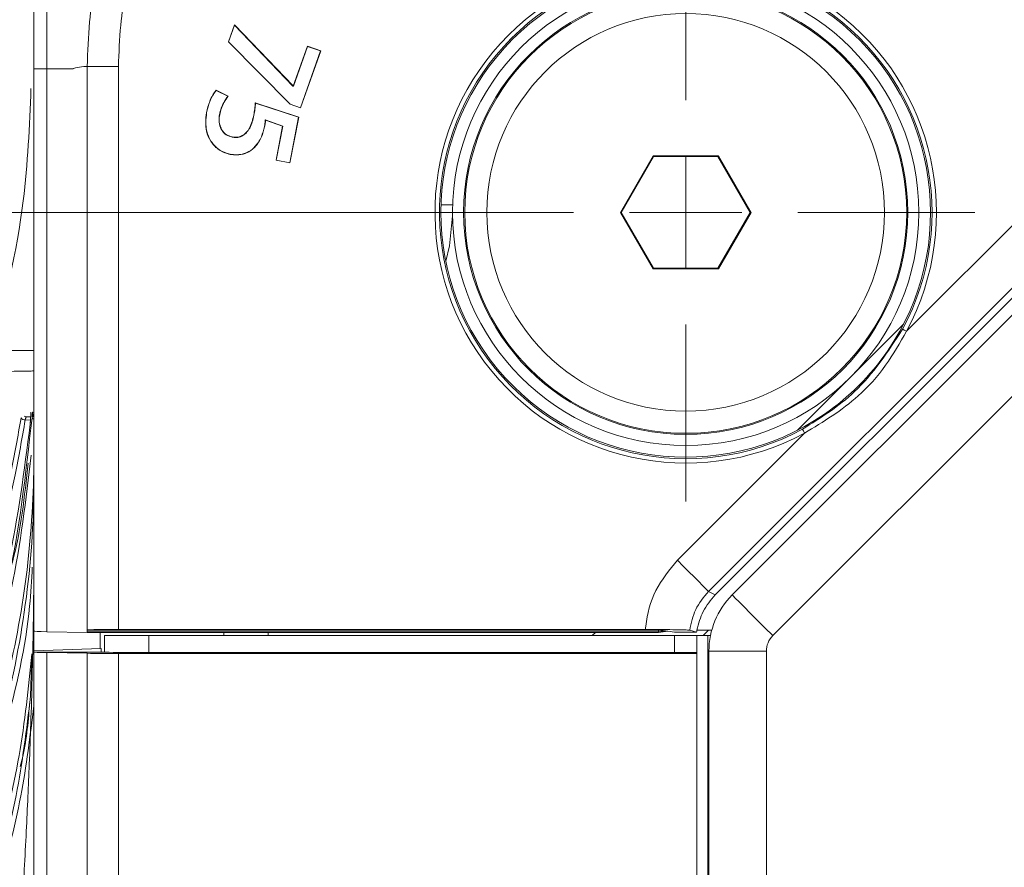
# Model space of a CAD drawing. Header units: millimetres. Extents: x 0 to 1118, y 0 to 864.
# Tile 497 of 512: x 788 to 800, y 670 to 679. Entities that reach past the tile are written whole.
import ezdxf

# ---------------------------------------------------------------- set-up
doc = ezdxf.new("R2010")
doc.units = ezdxf.units.MM
doc.styles.add('SLDTEXTSTYLE0', font='TXT', dxfattribs={"width": 0.605})
doc.dimstyles.new('SLDDIMSTYLE4', dxfattribs={"dimtxt": 3.175, "dimasz": 3.302, "dimexe": 0, "dimexo": 0.0625, "dimgap": 0.79375, "dimtad": 0, "dimtih": 1, "dimtoh": 1, "dimlfac": 4, "dimrnd": 1e-09, "dimzin": 4, "dimdsep": 46, "dimtxsty": 'SLDTEXTSTYLE0', "dimsah": 1, "dimcen": 0.09, "dimadec": 0, "dimazin": 1, "dimtfac": 1, "dimtofl": 0, "dimtmove": 0, "dimatfit": 3, "dimfxl": 1, "dimfrac": 2, "dimtolj": 1, "dimtzin": 12, "dimarcsym": 0})

# ---------------------------------------------------------------- blocks, each defined once
blk = doc.blocks.new('_D_35')
at = {"color": 7, "linetype": 'Continuous', "lineweight": 0}
for p, q in [((794.435, 677.284), (669.723, 677.284)), ((671.323, 677.284), (671.323, 613.345)), ((671.323, 544.534), (671.323, 608.473)), ((791.287, 544.534), (669.723, 544.534))]:
    blk.add_line(p, q, dxfattribs=at)
for points in [[(671.323, 677.284), (670.815, 673.982), (671.831, 673.982)], [(671.323, 544.534), (671.831, 547.836), (670.815, 547.836)]]:
    blk.add_solid(points, dxfattribs=at)
at = {"color": 7, "linetype": 'Continuous', "lineweight": 0, "insert": (664.653, 612.565), "char_height": 3.175, "attachment_point": 1, "style": 'SLDTEXTSTYLE0'}
blk.add_mtext('531.00', dxfattribs=at)
blk = doc.blocks.new('SW_CENTERMARKSYMBOL_6')
at = {"color": 0, "linetype": 'Continuous', "lineweight": 0}
for p, q in [((0, 1.27), (0, 3.2725)), ((0, 0), (0, 0.635)), ((-1.27, 0), (-3.2725, 0)), ((0, 0), (-0.635, 0)), ((0, 0), (0, -0.635)), ((0, 0), (0.635, 0)), ((1.27, 0), (3.2725, 0)), ((0, -1.27), (0, -3.2725))]:
    blk.add_line(p, q, dxfattribs=at)

msp = doc.modelspace()

# ---------------------------------------------------------------- linework, layer by layer
at = {"color": 7, "linetype": 'Continuous', "lineweight": 15}
for p, q in [((790.9295, 679.4065), (790.8611, 679.2144)), ((790.9304, 679.4024), (790.8636, 679.215)), ((791.5921, 678.7144), (790.9295, 679.4065)), ((790.9304, 679.4024), (790.9295, 679.4065)), ((791.5909, 678.7125), (790.9304, 679.4024)), ((790.8636, 679.215), (790.8611, 679.2144)), ((790.8611, 679.2144), (791.5602, 678.5077)), ((790.8636, 679.215), (791.5614, 678.5096)), ((791.7561, 679.1655), (791.5951, 678.7134)), ((791.7574, 679.1627), (791.5964, 678.7106)), ((791.6756, 678.4689), (791.904, 679.1105)), ((791.6769, 678.4661), (791.9068, 679.1118)), ((791.9068, 679.1118), (791.7561, 679.1655)), ((791.7574, 679.1627), (791.7561, 679.1655)), ((791.904, 679.1105), (791.7574, 679.1627)), ((791.904, 679.1105), (791.9068, 679.1118)), ((788.6598, 678.9084), (788.6598, 679.0589)), ((788.6598, 672.5457), (788.6598, 678.9084)), ((790.8568, 678.6001), (790.721, 678.6661)), ((790.8534, 678.5993), (790.7216, 678.6633)), ((791.5909, 678.7125), (791.5921, 678.7144)), ((791.5964, 678.7106), (791.5909, 678.7125)), ((791.5951, 678.7134), (791.5921, 678.7144)), ((791.5964, 678.7106), (791.5951, 678.7134)), ((791.6572, 678.3612), (791.1649, 678.5247)), ((791.6547, 678.3598), (791.1669, 678.5217)), ((791.5614, 678.5096), (791.5602, 678.5077)), ((791.5602, 678.5077), (791.6769, 678.4661)), ((791.5614, 678.5096), (791.6756, 678.4689)), ((791.6756, 678.4689), (791.6769, 678.4661)), ((791.1499, 678.3855), (791.1477, 678.3859)), ((791.2783, 678.3299), (791.4771, 678.2605)), ((791.2802, 678.3269), (791.4746, 678.259)), ((791.5558, 677.8464), (791.6547, 678.3598)), ((791.5576, 677.8438), (791.6572, 678.3612)), ((791.6547, 678.3598), (791.6572, 678.3612)), ((791.2688, 678.254), (791.2709, 678.2536)), ((791.4746, 678.259), (791.4005, 677.8741)), ((791.4771, 678.2605), (791.4031, 677.8758)), ((791.4771, 678.2605), (791.4746, 678.259)), ((791.4031, 677.8758), (791.4005, 677.8741)), ((791.4005, 677.8741), (791.5576, 677.8438)), ((791.4031, 677.8758), (791.5558, 677.8464)), ((795.6652, 677.9242), (795.2956, 677.2839)), ((795.6702, 677.9154), (795.3056, 677.2839)), ((796.4045, 677.9242), (795.6652, 677.9242)), ((795.6702, 677.9154), (795.6652, 677.9242)), ((796.3994, 677.9154), (795.6702, 677.9154)), ((796.3994, 677.9154), (796.4045, 677.9242)), ((796.764, 677.2839), (796.3994, 677.9154)), ((796.7741, 677.2839), (796.4045, 677.9242)), ((791.5558, 677.8464), (791.5576, 677.8438)), ((793.3988, 677.3714), (793.2662, 677.3714)), ((793.3973, 677.2464), (793.3973, 677.2839)), ((795.2956, 677.2839), (795.6652, 676.6437)), ((795.3056, 677.2839), (795.2956, 677.2839)), ((795.3056, 677.2839), (795.6702, 676.6524)), ((796.3994, 676.6524), (796.764, 677.2839)), ((796.4045, 676.6437), (796.7741, 677.2839)), ((796.764, 677.2839), (796.7741, 677.2839)), ((800.3628, 676.9494), (796.3694, 672.956)), ((800.3643, 676.7578), (796.5609, 672.9545)), ((795.6702, 676.6524), (795.6652, 676.6437)), ((795.6652, 676.6437), (796.4045, 676.6437)), ((795.6702, 676.6524), (796.3994, 676.6524)), ((796.3994, 676.6524), (796.4045, 676.6437)), ((798.4985, 676.0176), (797.8998, 675.4189)), ((797.8998, 675.4189), (797.3012, 674.8203)), ((788.6242, 674.9695), (788.5759, 674.9695)), ((788.6598, 672.3214), (788.6598, 672.5457)), ((789.2634, 672.5315), (788.8063, 672.5395)), ((795.7283, 672.5613), (789.2634, 672.5613)), ((789.2634, 672.5464), (789.2634, 672.5613)), ((789.2634, 672.5315), (789.2634, 672.5464)), ((795.7283, 672.5315), (789.2634, 672.5315)), ((789.4098, 672.5315), (789.4098, 672.3476)), ((795.5794, 672.5639), (789.6169, 672.5639)), ((790.8098, 672.4964), (790.8098, 672.5315)), ((791.3098, 672.5315), (791.3098, 672.4964)), ((795.0124, 672.5315), (794.9773, 672.4964)), ((795.8331, 672.5464), (795.7283, 672.5613)), ((795.7283, 672.5464), (795.7283, 672.5613)), ((795.8331, 672.5464), (795.7283, 672.5315)), ((795.7283, 672.5464), (795.7283, 672.5315)), ((795.9098, 672.5355), (795.8331, 672.5464)), ((796.1581, 672.5355), (795.9098, 672.5355)), ((796.0798, 672.5558), (796.1581, 672.5355)), ((796.1598, 672.5464), (796.1581, 672.5355)), ((796.1617, 672.5573), (796.1598, 672.5464)), ((796.3297, 672.5573), (796.1617, 672.5573)), ((796.2324, 672.4964), (796.2933, 672.5573)), ((789.4598, 672.4964), (789.9598, 672.4964)), ((789.4598, 672.3073), (789.4598, 672.4964)), ((795.9098, 672.4964), (789.9598, 672.4964)), ((795.9098, 672.4964), (796.1598, 672.4964)), ((796.1598, 672.4964), (796.1598, 672.3036)), ((796.1598, 672.4964), (796.2324, 672.4964)), ((796.3152, 672.4964), (796.2324, 672.4964)), ((788.6382, 672.2869), (788.6227, 671.8085)), ((788.6598, 672.3214), (789.4222, 672.3481)), ((788.6598, 672.3089), (788.6598, 672.3214)), ((788.6598, 672.3089), (789.4222, 672.3089)), ((788.6598, 668.6382), (788.6598, 672.3089)), ((789.2634, 672.2948), (788.8063, 672.3028)), ((789.4222, 672.3089), (789.4222, 672.3481)), ((789.6169, 672.2922), (796.1598, 672.2922)), ((789.7832, 672.3041), (796.1598, 672.3036)), ((796.1598, 672.2922), (796.1598, 672.3036)), ((796.1598, 549.5256), (796.1598, 672.2922)), ((796.2973, 672.3181), (796.2973, 549.4997))]:
    msp.add_line(p, q, dxfattribs=at)
at = {"color": 9, "linetype": 'Continuous', "lineweight": 0}
for p, q in [((789.1025, 678.9089), (788.8063, 678.9089)), ((788.8063, 678.9089), (788.8063, 672.5395)), ((789.2634, 672.5613), (789.2634, 678.9368)), ((789.6169, 678.9344), (789.6169, 672.5639)), ((798.5324, 675.9391), (799.9713, 677.378)), ((800.324, 677.0253), (796.2935, 672.9948)), ((800.8239, 676.2982), (797.0206, 672.4949)), ((788.5759, 674.9695), (788.6241, 674.9678)), ((788.6218, 674.9331), (788.5624, 674.9352)), ((795.9408, 673.3475), (797.3797, 674.7863)), ((796.2935, 672.9948), (796.3694, 672.956)), ((795.7283, 672.5464), (789.2634, 672.5464)), ((795.8331, 672.5464), (795.7283, 672.5464)), ((789.9598, 672.4964), (789.9598, 672.304)), ((795.9098, 672.3036), (795.9098, 672.4964)), ((796.2848, 672.4964), (796.2848, 549.3214)), ((788.8063, 672.3028), (788.8063, 668.6382)), ((789.2634, 668.5055), (789.2634, 672.2948)), ((789.6169, 672.2922), (789.6169, 668.5038)), ((796.9473, 672.3181), (796.2973, 672.3181)), ((796.9473, 672.3181), (796.9473, 549.4997))]:
    msp.add_line(p, q, dxfattribs=at)
at = {"color": 7, "linetype": 'Continuous', "lineweight": 15, "flags": 128}
for points in [[(790.7216, 678.6633), (790.7213, 678.6647), (790.721, 678.6661)], [(790.8534, 678.5993), (790.8551, 678.5997), (790.8568, 678.6001)], [(791.1669, 678.5217), (791.1659, 678.5232), (791.1649, 678.5247)], [(790.7601, 678.3904), (790.7611, 678.3902), (790.7622, 678.39)], [(791.2783, 678.3299), (791.2793, 678.3284), (791.2802, 678.3269)], [(790.9031, 678.1355), (790.9033, 678.1366), (790.9036, 678.1376)], [(793.3202, 676.7326), (793.3637, 676.905), (793.3973, 677.2464)]]:
    msp.add_lwpolyline(points, dxfattribs=at)
at = {"color": 9, "linetype": 'Continuous', "lineweight": 0, "flags": 128}
for points in [[(798.5324, 675.9391), (798.5239, 675.9437), (798.5157, 675.9481), (798.5082, 675.9521), (798.5016, 675.9557), (798.4961, 675.9587), (798.492, 675.9609), (798.4894, 675.9623), (798.4884, 675.9628)], [(797.356, 674.8304), (797.3565, 674.8294), (797.3579, 674.8268), (797.3601, 674.8227), (797.363, 674.8172), (797.3666, 674.8106), (797.3707, 674.803), (797.3751, 674.7948), (797.3797, 674.7863)], [(795.9408, 673.3475), (796.0068, 673.2815), (796.0704, 673.2179), (796.1295, 673.1588), (796.1819, 673.1064), (796.2259, 673.0624), (796.2599, 673.0284), (796.2827, 673.0056), (796.2935, 672.9948)], [(797.0206, 672.4949), (796.9309, 672.5845), (796.8447, 672.6708), (796.7652, 672.7502), (796.6955, 672.8199), (796.6384, 672.877), (796.5959, 672.9195), (796.5698, 672.9457), (796.5609, 672.9545)]]:
    msp.add_lwpolyline(points, dxfattribs=at)
at = {"color": 7, "linetype": 'Continuous', "lineweight": 15}
for radius in [2.6375, 2.5125, 2.5, 2.25]:
    msp.add_circle((796.0348, 677.2839), radius, dxfattribs=at)
at = {"color": 9, "linetype": 'Continuous', "lineweight": 0}
for centre, radius, start, end in [((796.0348, 677.2839), 2.8366, 331.69971, 298.30029), ((796.0348, 677.2839), 2.7866, 331.69971, 298.30029), ((788.5603, 674.9929), 0.0577, 217.71426, 272.01847), ((788.5776, 675.0193), 0.0498, 239.42521, 268.03357), ((788.6633, 674.9693), 0.0261, 201.30799, 262.25621), ((788.6759, 675.0196), 0.05, 224.20679, 251.2995), ((797.1973, 672.3181), 0.25, 135, 180)]:
    msp.add_arc(centre, radius, start, end, dxfattribs=at)
at = {"color": 7, "linetype": 'Continuous', "lineweight": 15}
for centre, radius, start, end in [((796.0348, 677.2839), 2.77, 325.45588, 304.54412), ((796.0348, 677.2839), 2.77, 304.54412, 325.45588), ((788.6938, 675.0196), 0.05, 177.27946, 227.27211), ((788.6972, 675.0209), 0.0534, 178.77173, 221.19826), ((797.1973, 672.3181), 0.9, 135, 180)]:
    msp.add_arc(centre, radius, start, end, dxfattribs=at)
for centre, major_axis, start_param, end_param in [((789.1598, 672.5457), (0.5, 0), 3.1415927, 3.9269908), ((789.6169, 672.5552), (0.5, 0), 1.5707963, 2.3561945), ((789.1598, 672.3089), (0.5, 0), 3.1415926, 3.9269908), ((789.6169, 672.3009), (0.5, 0), 3.9269908, 4.712389), ((789.7848, 672.3106), (0.375, 0), 3.3996835, 4.7080257)]:
    msp.add_ellipse(centre, major_axis=major_axis, ratio=0.0174551, start_param=start_param, end_param=end_param, dxfattribs=at)
at = {"color": 9, "linetype": 'Continuous', "lineweight": 0}
for points, knots in [([(788.8063, 684.0552), (788.8063, 684.05), (788.8062, 684.0358), (788.8106, 683.8895), (788.818, 683.5833), (788.8236, 683.135), (788.8251, 682.5546), (788.8217, 681.8519), (788.8156, 681.0478), (788.8081, 680.0682), (788.807, 679.3364), (788.8064, 678.9089)], [0, 0, 0, 0, 0.0638833, 0.1732042, 0.2825207, 0.3916677, 0.5008079, 0.6162099, 0.7289435, 0.8416758, 1, 1, 1, 1]), ([(789.2633, 678.9368), (789.2691, 679.1045), (789.2851, 679.5649), (789.4321, 680.3083), (789.7381, 681.1349), (790.1846, 681.8956), (790.7952, 682.6226), (791.5352, 683.2208), (792.3706, 683.6606), (793.3001, 683.9798), (793.9865, 684.0278), (794.3819, 684.0554)], [0, 0, 0, 0, 0.0627078, 0.1721851, 0.2816622, 0.3910371, 0.5004082, 0.6352655, 0.7438431, 0.8524194, 1, 1, 1, 1]), ([(794.3844, 683.7018), (794.0164, 683.6756), (793.3779, 683.6301), (792.5151, 683.3274), (791.7409, 682.914), (791.0545, 682.3564), (790.4855, 681.6817), (790.0667, 680.9766), (789.7773, 680.21), (789.6374, 679.5189), (789.6224, 679.0906), (789.6169, 678.9344)], [0, 0, 0, 0, 0.1476517, 0.2562043, 0.364776, 0.4995885, 0.6089423, 0.7182917, 0.8277418, 0.9371757, 1, 1, 1, 1]), ([(788.8063, 678.9089), (788.7844, 678.9088), (788.7407, 678.9087), (788.6953, 678.9086), (788.6654, 678.9085), (788.6617, 678.9084), (788.6598, 678.9084)], [0, 0, 0, 0, 0.2500017, 0.50000105, 0.74999786, 1, 1, 1, 1]), ([(789.2633, 678.9368), (789.2501, 678.936), (789.2058, 678.9334), (789.1539, 678.9269), (789.1141, 678.9154), (789.1049, 678.9105), (789.103, 678.9091), (789.1026, 678.9088)], [0, 0, 0, 0, 0.24520257, 0.81753456, 0.9606702, 0.99213466, 1, 1, 1, 1]), ([(789.2633, 678.9368), (789.2878, 678.9366), (789.3367, 678.9362), (789.4245, 678.9356), (789.5187, 678.935), (789.5842, 678.9346), (789.6169, 678.9344)], [0, 0, 0, 0, 0.2500025, 0.5000045, 0.7500154, 1, 1, 1, 1]), ([(797.356, 674.8304), (797.5622, 674.96), (798.0242, 675.2502), (798.323, 675.7089), (798.4884, 675.9628)], [0, 0, 0, 0, 0.44649135, 1, 1, 1, 1]), ([(798.5324, 675.9391), (798.4581, 675.8081), (798.307, 675.5418), (797.936, 675.1244), (797.5911, 674.9148), (797.3797, 674.7863)], [0, 0, 0, 0, 0.27272741, 0.554235, 1, 1, 1, 1]), ([(772.8691, 656.5584), (774.1617, 657.4934), (776.1026, 658.8974), (778.5851, 660.8971), (780.3904, 662.461), (782.1169, 664.1011), (783.7514, 665.8434), (785.2617, 667.7042), (786.3814, 669.3829), (787.1566, 670.8082), (787.6738, 671.9407), (788.0989, 673.1171), (788.3706, 674.1314), (788.4786, 674.7504), (788.5147, 674.9576)], [0, 0, 0, 0, 0.1912183, 0.2871368, 0.3830455, 0.4787371, 0.5744056, 0.6720109, 0.7695505, 0.8200884, 0.8706172, 0.9223134, 0.973997, 1, 1, 1, 1]), ([(788.5624, 674.9352), (788.5639, 674.9404), (788.567, 674.9507), (788.5712, 674.9621), (788.5742, 674.9686), (788.5754, 674.9692), (788.5759, 674.9695)], [0, 0, 0, 0, 0.271749, 0.5428812, 0.8118766, 1, 1, 1, 1]), ([(788.6182, 674.8861), (788.6189, 674.8946), (788.6205, 674.9138), (788.6228, 674.9457), (788.6248, 674.9772), (788.626, 675.0025), (788.6265, 675.0197), (788.6262, 675.0219), (788.626, 675.0231)], [0, 0, 0, 0, 0.1371697, 0.3094582, 0.4819591, 0.6546012, 0.8272961, 1, 1, 1, 1]), ([(788.6438, 675.022), (788.6437, 675.0217), (788.6434, 675.0208), (788.6424, 675.0108), (788.6409, 674.9898), (788.6397, 674.9698), (788.639, 674.9598)], [0, 0, 0, 0, 0.1477774, 0.4322384, 0.7162496, 1, 1, 1, 1]), ([(788.5624, 674.9352), (788.5261, 674.7273), (788.3949, 673.9759), (788.031, 672.7038), (787.4006, 671.1584), (786.508, 669.4741), (785.3198, 667.6847), (783.8175, 665.8227), (782.1722, 664.0713), (780.2383, 662.2373), (778.012, 660.3355), (775.4936, 658.3739), (773.7627, 657.129), (772.8973, 656.5065)], [0, 0, 0, 0, 0.0260573, 0.0941642, 0.1625174, 0.2307446, 0.3270808, 0.4237505, 0.520643, 0.6172837, 0.7447975, 0.8724071, 1, 1, 1, 1]), ([(772.4707, 654.6879), (773.7523, 655.5842), (775.676, 656.9298), (778.1544, 658.8212), (779.9623, 660.294), (781.6996, 661.8325), (783.3528, 663.4601), (784.8924, 665.1915), (786.0563, 666.7579), (786.8844, 668.0996), (787.4527, 669.1815), (787.9327, 670.3075), (788.3266, 671.5285), (788.5948, 672.8586), (788.6598, 673.7647), (788.6598, 674.2545), (788.6598, 674.2545)], [0, 0, 0, 0, 0.173718, 0.2607683, 0.3478104, 0.4347272, 0.5216256, 0.6100188, 0.6983601, 0.7454708, 0.7925733, 0.840696, 0.8888065, 0.9440273, 0.9999994, 1, 1, 1, 1]), ([(795.5794, 672.5639), (795.5806, 672.5765), (795.5941, 672.7281), (795.672, 673.0203), (795.8511, 673.2383), (795.9408, 673.3475)], [0, 0, 0, 0, 0.0434584, 0.520807, 1, 1, 1, 1]), ([(788.6422, 673.2702), (788.6342, 673.123), (788.6005, 672.5075), (788.3399, 671.3759), (787.8498, 669.9011), (787.1436, 668.4243), (786.1871, 666.8348), (784.9477, 665.161), (783.4151, 663.4281), (781.7519, 661.7935), (779.8078, 660.0747), (777.5797, 658.2833), (775.0698, 656.4233), (773.3562, 655.2287), (772.4994, 654.6314)], [0, 0, 0, 0, 0.0181951, 0.0761258, 0.1420764, 0.2082568, 0.2743258, 0.3651895, 0.456323, 0.5476403, 0.6387552, 0.7591231, 0.8795646, 1, 1, 1, 1]), ([(796.2935, 672.9948), (796.2385, 672.9293), (796.1305, 672.8007), (796.0965, 672.6364), (796.0798, 672.5558)], [0, 0, 0, 0, 0.5093598, 1, 1, 1, 1]), ([(772.2435, 653.5214), (773.517, 654.394), (775.4282, 655.7037), (777.9019, 657.5298), (779.8697, 659.0737), (781.9111, 660.8224), (783.7427, 662.6196), (785.2203, 664.3088), (786.3707, 665.8575), (787.2172, 667.2756), (787.8031, 668.5241), (788.1919, 669.5848), (788.4847, 670.6809), (788.5767, 671.4326), (788.6227, 671.8085)], [0, 0, 0, 0, 0.1774255, 0.266286, 0.3551386, 0.4675419, 0.5798941, 0.6572823, 0.7347521, 0.8120034, 0.8583397, 0.9046662, 0.9523382, 1, 1, 1, 1]), ([(788.6598, 671.7016), (788.6179, 671.3601), (788.5312, 670.6532), (788.2508, 669.5888), (787.8621, 668.5142), (787.2768, 667.2637), (786.4512, 665.8732), (785.3512, 664.3757), (783.8927, 662.6847), (782.032, 660.8427), (779.934, 659.0423), (777.9371, 657.4757), (775.4626, 655.6486), (773.5492, 654.3377), (772.2726, 653.4631)], [0, 0, 0, 0, 0.0433836, 0.0898154, 0.1377138, 0.1856232, 0.2602247, 0.3350225, 0.409744, 0.5268602, 0.6440377, 0.7329185, 0.8218068, 1, 1, 1, 1])]:
    msp.add_open_spline(points, degree=3, knots=knots, dxfattribs=at)
at = {"color": 7, "linetype": 'Continuous', "lineweight": 15}
for points, knots in [([(788.6598, 678.9084), (788.6598, 679.3061), (788.6598, 679.9869), (788.6598, 680.8957), (788.6598, 681.6404), (788.6598, 682.2917), (788.6598, 682.8321), (788.6598, 683.2528), (788.6598, 683.5436), (788.6598, 683.6837), (788.6598, 683.6968), (788.6598, 683.7016)], [0, 0, 0, 0, 0.1584129, 0.2711138, 0.3838352, 0.4991897, 0.608333, 0.7174775, 0.8267511, 0.9360043, 1, 1, 1, 1]), ([(788.6273, 678.6872), (788.6096, 678.2612), (788.5679, 677.2518), (788.3291, 676.2691), (788.1911, 675.7012)], [0, 0, 0, 0, 0.4220476, 1, 1, 1, 1]), ([(790.721, 678.6661), (790.7068, 678.6464), (790.6786, 678.607), (790.6388, 678.5226), (790.6223, 678.4559), (790.6115, 678.4127)], [0, 0, 0, 0, 0.2608607, 0.5212757, 1, 1, 1, 1]), ([(790.7216, 678.6633), (790.7078, 678.6439), (790.6801, 678.6052), (790.6408, 678.5216), (790.6244, 678.4554), (790.6137, 678.4123)], [0, 0, 0, 0, 0.2589297, 0.5173799, 1, 1, 1, 1]), ([(790.7601, 678.3904), (790.766, 678.4147), (790.778, 678.464), (790.8097, 678.5346), (790.8388, 678.5776), (790.8534, 678.5993)], [0, 0, 0, 0, 0.32582855, 0.65916542, 1, 1, 1, 1]), ([(790.7622, 678.39), (790.7681, 678.4143), (790.7802, 678.4639), (790.8123, 678.5349), (790.8419, 678.5782), (790.8568, 678.6001)], [0, 0, 0, 0, 0.3235157, 0.6578633, 1, 1, 1, 1]), ([(791.1649, 678.5247), (791.1643, 678.513), (791.1632, 678.4896), (791.1579, 678.4432), (791.1518, 678.4088), (791.1477, 678.3859)], [0, 0, 0, 0, 0.2511486, 0.5023649, 1, 1, 1, 1]), ([(791.1669, 678.5217), (791.1663, 678.51), (791.1651, 678.4866), (791.1598, 678.4411), (791.1538, 678.4075), (791.1499, 678.3855)], [0, 0, 0, 0, 0.2558477, 0.5117426, 1, 1, 1, 1]), ([(790.6115, 678.4127), (790.6049, 678.3415), (790.5944, 678.229), (790.6559, 678.0863), (790.7379, 677.9953), (790.8212, 677.9546), (790.8695, 677.9434), (790.88, 677.9409)], [0, 0, 0, 0, 0.3488565, 0.5509287, 0.7533271, 0.9463371, 1, 1, 1, 1]), ([(790.6137, 678.4123), (790.607, 678.3415), (790.5966, 678.2296), (790.6576, 678.0877), (790.739, 677.9972), (790.8219, 677.9567), (790.8699, 677.9455), (790.8804, 677.9431)], [0, 0, 0, 0, 0.348843, 0.5508719, 0.7532144, 0.9462365, 1, 1, 1, 1]), ([(790.6137, 678.4123), (790.6135, 678.4123), (790.613, 678.4124), (790.6123, 678.4125), (790.6118, 678.4126), (790.6115, 678.4127)], [0, 0, 0, 0, 0.2999857, 0.6000002, 1, 1, 1, 1]), ([(790.9031, 678.1355), (790.8796, 678.1428), (790.8389, 678.1555), (790.7938, 678.1975), (790.765, 678.2536), (790.7506, 678.3202), (790.7571, 678.3687), (790.7601, 678.3904)], [0, 0, 0, 0, 0.2241915, 0.3877746, 0.5511906, 0.7994419, 1, 1, 1, 1]), ([(790.9036, 678.1376), (790.88, 678.145), (790.8395, 678.1576), (790.795, 678.1996), (790.7668, 678.2552), (790.7528, 678.3209), (790.7593, 678.3688), (790.7622, 678.39)], [0, 0, 0, 0, 0.2266092, 0.3896522, 0.5524875, 0.8017029, 1, 1, 1, 1]), ([(791.1499, 678.3855), (791.1378, 678.3348), (791.1207, 678.2628), (791.0667, 678.183), (791.0146, 678.1436), (790.9561, 678.1281), (790.9194, 678.1332), (790.9031, 678.1355)], [0, 0, 0, 0, 0.3912048, 0.5553776, 0.7206766, 0.8760381, 1, 1, 1, 1]), ([(791.1477, 678.3859), (791.1357, 678.3353), (791.1187, 678.2638), (791.0651, 678.1846), (791.0138, 678.1457), (790.956, 678.1303), (790.9197, 678.1354), (790.9036, 678.1376)], [0, 0, 0, 0, 0.3934093, 0.5567884, 0.7213025, 0.8762257, 1, 1, 1, 1]), ([(791.2688, 678.254), (791.2699, 678.2601), (791.272, 678.2722), (791.2748, 678.2909), (791.2768, 678.3102), (791.2778, 678.3233), (791.2783, 678.3299)], [0, 0, 0, 0, 0.2417943, 0.4836413, 0.7416813, 1, 1, 1, 1]), ([(791.2709, 678.2536), (791.272, 678.2597), (791.2741, 678.2718), (791.2779, 678.2962), (791.2793, 678.3146), (791.2802, 678.3269)], [0, 0, 0, 0, 0.2502807, 0.500616, 1, 1, 1, 1]), ([(791.1577, 678.0243), (791.1728, 678.0419), (791.2031, 678.0772), (791.2432, 678.1542), (791.2589, 678.2154), (791.2688, 678.254)], [0, 0, 0, 0, 0.2688745, 0.5380802, 1, 1, 1, 1]), ([(791.1593, 678.0228), (791.1745, 678.0405), (791.2049, 678.076), (791.2453, 678.1534), (791.261, 678.2148), (791.2709, 678.2536)], [0, 0, 0, 0, 0.26921899, 0.53877424, 1, 1, 1, 1]), ([(790.88, 677.9409), (790.9049, 677.9374), (790.9618, 677.9295), (791.0514, 677.9459), (791.1198, 677.9833), (791.1508, 678.0143), (791.1593, 678.0228)], [0, 0, 0, 0, 0.2475832, 0.5662905, 0.8817351, 1, 1, 1, 1]), ([(790.8804, 677.9431), (790.9053, 677.9396), (790.962, 677.9317), (791.051, 677.9482), (791.1188, 677.9853), (791.1494, 678.016), (791.1577, 678.0243)], [0, 0, 0, 0, 0.2493829, 0.568019, 0.8834035, 1, 1, 1, 1]), ([(791.1577, 678.0243), (791.1579, 678.0242), (791.1582, 678.0239), (791.1587, 678.0234), (791.1591, 678.023), (791.1593, 678.0228)], [0, 0, 0, 0, 0.2999846, 0.6000001, 1, 1, 1, 1]), ([(790.8804, 677.9431), (790.8803, 677.9428), (790.8803, 677.9424), (790.8801, 677.9417), (790.88, 677.9412), (790.88, 677.9409)], [0, 0, 0, 0, 0.2999846, 0.5999997, 1, 1, 1, 1]), ([(788.6598, 675.7214), (788.6597, 675.7214), (788.6593, 675.7214), (788.6566, 675.7214), (788.6525, 675.7214), (788.6469, 675.7214), (788.6415, 675.7214), (788.6366, 675.7214), (788.6315, 675.7214), (788.6226, 675.7214), (788.6083, 675.7214), (788.5939, 675.7214), (788.5828, 675.7214), (788.5772, 675.7214), (788.5717, 675.7214), (788.5655, 675.7214), (788.5533, 675.7214), (788.5352, 675.7214), (788.5117, 675.7214), (788.4895, 675.7214), (788.4678, 675.7214), (788.446, 675.7214), (788.4255, 675.7214), (788.4057, 675.7214), (788.3818, 675.7214), (788.3576, 675.7214), (788.3337, 675.7214), (788.3132, 675.7214), (788.2914, 675.7214), (788.2711, 675.7214), (788.2524, 675.7214), (788.2362, 675.7214), (788.2228, 675.7214), (788.2141, 675.7214), (788.2081, 675.7214), (788.2034, 675.7214), (788.1998, 675.7214), (788.1978, 675.7214), (788.1969, 675.7214), (788.1966, 675.7214), (788.1965, 675.7214), (788.1965, 675.7214), (788.1965, 675.7214)], [0, 0, 0, 0, 0.0223964, 0.0447916, 0.0671861, 0.0895801, 0.111974, 0.1187381, 0.1315841, 0.1533872, 0.1839184, 0.2231784, 0.2340995, 0.2424204, 0.2516707, 0.2618506, 0.2729601, 0.3104185, 0.3454318, 0.3767095, 0.4056252, 0.4370492, 0.4684731, 0.4918142, 0.5214609, 0.5713131, 0.5999948, 0.6333596, 0.6714073, 0.7141378, 0.7498424, 0.7914975, 0.8331524, 0.8673638, 0.8857793, 0.9109499, 0.9425259, 0.9637081, 0.9803117, 0.9923363, 0.9997818, 1, 1, 1, 1]), ([(788.139, 675.4806), (788.158, 675.4809), (788.1899, 675.4815), (788.4116, 675.4854), (788.6059, 675.4888), (788.6419, 675.4894), (788.6598, 675.4897)], [0, 0, 0, 0, 0.32936555, 0.55292623, 0.77648661, 1, 1, 1, 1]), ([(772.6814, 655.7018), (773.9692, 656.619), (775.9028, 657.996), (778.384, 659.9455), (780.191, 661.4671), (781.923, 663.0601), (783.5667, 664.7491), (785.0912, 666.5498), (786.2339, 668.1792), (787.0369, 669.572), (787.582, 670.6914), (788.0326, 671.8554), (788.4516, 673.2749), (788.5683, 674.3242), (788.639, 674.9598)], [0, 0, 0, 0, 0.1806113, 0.2711641, 0.361708, 0.4520832, 0.5424382, 0.634491, 0.7264857, 0.7751873, 0.8238798, 0.8736878, 0.9234829, 1, 1, 1, 1]), ([(788.6262, 675.0155), (788.6262, 675.0154), (788.6262, 675.0151), (788.6262, 675.0104), (788.6258, 674.9984), (788.6246, 674.975), (788.6226, 674.9422), (788.6202, 674.9103), (788.6187, 674.8932), (788.6182, 674.8872)], [0, 0, 0, 0, 0.0390567, 0.1250338, 0.2661365, 0.4578021, 0.668141, 0.8831364, 1, 1, 1, 1]), ([(788.6438, 675.022), (788.6456, 675.0219), (788.6553, 675.0212), (788.6598, 675.0197), (788.6598, 675.0197), (788.6598, 675.0197)], [0, 0, 0, 0, 0.1791839, 0.9999922, 1, 1, 1, 1]), ([(788.6598, 674.9727), (788.6555, 674.9741), (788.65, 674.976), (788.6458, 674.9799), (788.6449, 674.9808)], [0, 0, 0, 0, 0.7727814, 1, 1, 1, 1]), ([(788.6182, 674.8861), (788.5507, 674.3601), (788.4317, 673.4326), (788.0581, 672.1383), (787.6208, 670.9848), (787.081, 669.8572), (786.284, 668.4602), (785.1625, 666.8461), (783.6584, 665.0506), (782.0099, 663.3434), (780.2584, 661.7263), (778.4441, 660.1953), (775.9641, 658.2441), (774.0272, 656.8669), (772.7344, 655.9477)], [0, 0, 0, 0, 0.0643491, 0.1134689, 0.1626005, 0.2129886, 0.2633866, 0.3547282, 0.4461252, 0.5396855, 0.6332688, 0.7247793, 0.8162988, 1, 1, 1, 1]), ([(788.628, 674.5371), (788.5698, 674.0341), (788.4486, 672.9854), (787.9539, 671.4423), (787.2913, 669.9137), (786.3627, 668.2646), (785.1482, 666.5247), (783.631, 664.7228), (781.9769, 663.0257), (780.0377, 661.2452), (777.81, 659.3946), (775.2949, 657.4801), (773.5714, 656.2583), (772.7098, 655.6475)], [0, 0, 0, 0, 0.0614955, 0.1281891, 0.1951255, 0.2619413, 0.3543638, 0.4470846, 0.5400064, 0.6327035, 0.7550833, 0.8775474, 1, 1, 1, 1]), ([(788.6598, 674.4976), (788.6598, 674.4976), (788.6598, 674.109), (788.607, 673.2234), (788.3776, 671.9793), (788.0003, 670.7216), (787.4382, 669.3685), (786.6715, 667.9489), (785.6837, 666.4735), (784.5655, 665.0569), (783.7282, 664.1279), (783.205, 663.579), (782.7784, 663.137), (781.6925, 662.0654), (779.9287, 660.4917), (777.6244, 658.6367), (775.1529, 656.7999), (773.4041, 655.584), (772.5292, 654.9757)], [0, 0, 0, 0, 0.00000048, 0.05009952, 0.10020908, 0.15246946, 0.20474694, 0.27258211, 0.34044995, 0.41008752, 0.47974273, 0.483068, 0.49636942, 0.54958391, 0.65604527, 0.76281936, 0.88135309, 1, 1, 1, 1]), ([(788.3765, 673.1797), (788.3904, 673.2281), (788.5097, 673.6419), (788.5548, 674.0697), (788.5946, 674.4474)], [0, 0, 0, 0, 0.11696044, 1, 1, 1, 1]), ([(788.4466, 668.0999), (788.4526, 668.1918), (788.4677, 668.4229), (788.4941, 668.8403), (788.5235, 669.3307), (788.5512, 669.8267), (788.5739, 670.267), (788.5926, 670.6652), (788.6098, 671.0703), (788.6263, 671.516), (788.6423, 672.0443), (788.6536, 672.5816), (788.6591, 673.0551), (788.6596, 673.3233), (788.6598, 673.4308)], [0, 0, 0, 0, 0.0517798, 0.1301199, 0.2350221, 0.3278409, 0.4093336, 0.4828632, 0.5519041, 0.6372778, 0.7336521, 0.849142, 0.939521, 1, 1, 1, 1]), ([(796.3694, 672.956), (796.3183, 672.896), (796.2186, 672.7788), (796.1804, 672.63), (796.1617, 672.5573)], [0, 0, 0, 0, 0.5120459, 1, 1, 1, 1]), ([(796.0798, 672.5558), (796.0705, 672.5567), (796.0519, 672.5587), (795.9561, 672.5612), (795.8222, 672.563), (795.6882, 672.5638), (795.6058, 672.5639), (795.5794, 672.5639)], [0, 0, 0, 0, 0.2229683, 0.4459073, 0.6696207, 0.8946184, 1, 1, 1, 1]), ([(788.6382, 672.2869), (788.5988, 671.9023), (788.52, 671.133), (788.2322, 669.9857), (787.8278, 668.852), (787.2269, 667.5695), (786.3951, 666.1742), (785.3076, 664.6948), (783.8677, 663.0239), (782.0324, 661.2032), (779.9566, 659.4172), (777.9718, 657.8574), (775.4988, 656.0305), (773.5837, 654.7225), (772.3059, 653.8497)], [0, 0, 0, 0, 0.0484266, 0.0968638, 0.1470313, 0.1972123, 0.2704065, 0.3437877, 0.4170952, 0.5318977, 0.6467587, 0.734953, 0.8231548, 1, 1, 1, 1]), ([(788.5064, 671.0123), (788.5162, 671.0505), (788.5783, 671.2923), (788.5977, 671.5402), (788.614, 671.7489)], [0, 0, 0, 0, 0.15778631, 1, 1, 1, 1])]:
    msp.add_open_spline(points, degree=3, knots=knots, dxfattribs=at)

# ---------------------------------------------------------------- block references
at = {"color": 7, "linetype": 'Continuous', "lineweight": 0}
msp.add_blockref('SW_CENTERMARKSYMBOL_6', (796.0348, 677.2839), dxfattribs=at)

# ---------------------------------------------------------------- dimensions: what is measured, and where the dimension line sits
dim = msp.add_linear_dim(base=(671.3228, 544.5339), p1=(796.0348, 677.2839), p2=(792.8873, 544.5339), angle=90, dimstyle='SLDDIMSTYLE4', dxfattribs=at)
dim.commit()
dim.dimension.update_dxf_attribs({"geometry": '_D_35', "text_midpoint": (671.3228, 610.9089), "dimtype": 160})

doc.saveas('drawing.dxf')
